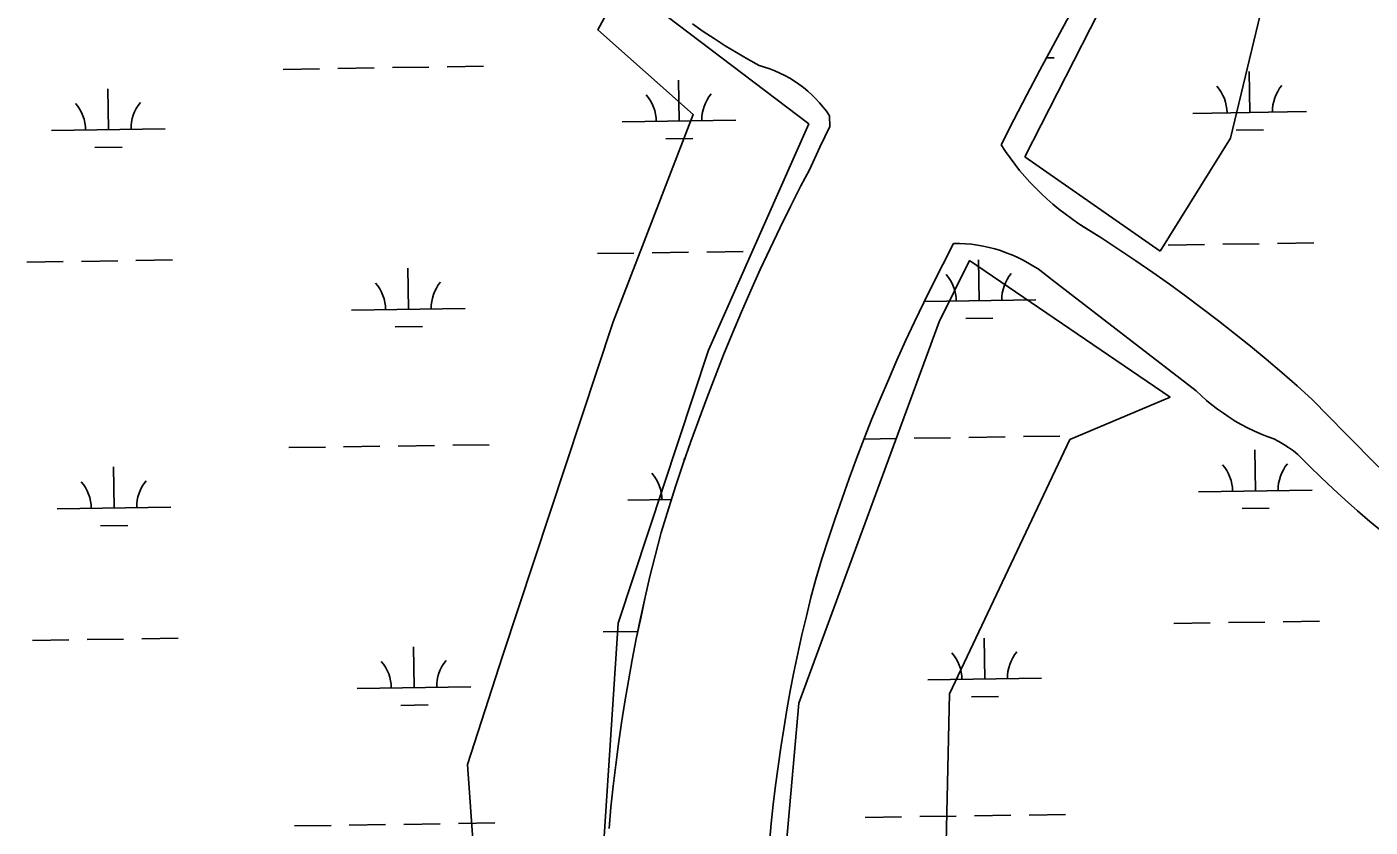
# Model space of a CAD drawing. Extents: x 3807117 to 3845308, y 337856 to 363736.
# Drawn here: x 3839899 to 3841080, y 346171 to 346874 of the extents above; entities that cross this region are included whole.
import ezdxf

# ---------------------------------------------------------------- set-up
doc = ezdxf.new("R2010")
doc.units = 0
for name, color, linetype in [('V-SITE-VEGE', 7, 'Continuous'), ('V-TOPO-SHOR', 7, 'Continuous'), ('V-WETL-SWMP', 7, 'Continuous')]:
    doc.layers.add(name, color=color, linetype=linetype)

msp = doc.modelspace()

# ---------------------------------------------------------------- linework, layer by layer
at = {"layer": 'V-SITE-VEGE'}
for p, q in [((3840776.4, 346759.9), (3840873.5, 346950.4)), ((3840988.3, 346904.8), (3840957.4, 346776.5)), ((3840957.4, 346776.5), (3840895.6, 346677.1)), ((3840895.6, 346677.1), (3840776.4, 346759.9)), ((3840701.3, 346615), (3840727.8, 346668.8)), ((3840727.8, 346668.8), (3840904.4, 346548.7)), ((3840577.7, 346279.6), (3840701.3, 346615)), ((3840904.4, 346548.7), (3840816.1, 346511.5)), ((3840816.1, 346511.5), (3840710.2, 346287.9)), ((3840555.6, 346031.2), (3840577.7, 346279.6)), ((3840710.2, 346287.9), (3840705.7, 346076.7))]:
    msp.add_line(p, q, dxfattribs=at)
msp.add_lwpolyline([(3840370.2, 345323.2), (3840299.6, 346039.5), (3840286.3, 346225.8), (3840317.2, 346321), (3840414.4, 346615), (3840485, 346797.2), (3840401.1, 346871.7), (3840423.2, 346913.1), (3840586.5, 346788.9), (3840498.2, 346590.1), (3840418.8, 346350), (3840396.7, 346010.5), (3840414.4, 345646.1), (3840529.1, 345194.8)], dxfattribs=at)
at = {"layer": 'V-TOPO-SHOR'}
for points in [[(3840755.7, 346770.6), (3840766.9, 346792.6), (3840778.2, 346814.5), (3840789.7, 346836.3), (3840801.4, 346858), (3840813.3, 346879.6), (3840825.4, 346901.1), (3840837.6, 346922.5), (3840850.1, 346943.8), (3840862.7, 346965), (3840875.4, 346986.1), (3840888.4, 347007.1), (3840911.1, 347042.9)], [(3840605, 346786.8), (3840604.8, 346796), (3840602.1, 346800), (3840599.1, 346803.8), (3840595.9, 346807.6), (3840592.6, 346811.1), (3840589.2, 346814.5), (3840585.6, 346817.8), (3840581.8, 346820.9), (3840577.9, 346823.8), (3840573.9, 346826.5), (3840569.8, 346829.1), (3840565.5, 346831.4), (3840561.2, 346833.6), (3840556.7, 346835.6), (3840552.2, 346837.3), (3840547.6, 346838.9), (3840542.9, 346840.2), (3840532.9, 346845.9), (3840522.9, 346851.7), (3840513.1, 346857.7), (3840503.3, 346863.9), (3840493.7, 346870.2), (3840484.2, 346876.8)], [(3840489.7, 346528.8), (3840496.8, 346547.9), (3840504.1, 346567), (3840511.6, 346586), (3840519.4, 346604.9), (3840527.3, 346623.7), (3840535.5, 346642.4), (3840543.9, 346661), (3840552.5, 346679.5), (3840561.3, 346697.9), (3840570.4, 346716.2), (3840579.6, 346734.4), (3840587.1, 346748.7), (3840596.3, 346768.5), (3840605, 346786.8)], [(3840755.7, 346770.6), (3840759.5, 346764.8), (3840763.5, 346759.1), (3840767.6, 346753.6), (3840771.9, 346748.1), (3840776.4, 346742.8), (3840781, 346737.7), (3840785.8, 346732.6), (3840790.8, 346727.7), (3840795.8, 346723), (3840801.1, 346718.4), (3840806.4, 346714), (3840811.9, 346709.8), (3840817.5, 346705.7), (3840823.2, 346701.8), (3840829.1, 346698), (3840844.3, 346688.4), (3840859.3, 346678.6), (3840874.2, 346668.6), (3840889, 346658.4), (3840903.6, 346648), (3840918.2, 346637.5), (3840932.6, 346626.7), (3840946.8, 346615.8), (3840960.9, 346604.7), (3840974.9, 346593.4), (3840988.7, 346582), (3841002.4, 346570.4), (3841016, 346558.6), (3841029.3, 346546.6), (3841058.4, 346516.8), (3841087.7, 346487.2)], [(3840598.1, 346406.6), (3840603.8, 346424.4), (3840609.7, 346442.1), (3840615.8, 346459.7), (3840622.1, 346477.3), (3840628.6, 346494.8), (3840635.2, 346512.2), (3840642.1, 346529.5), (3840649.2, 346546.8), (3840656.5, 346564), (3840664, 346581.1), (3840671.7, 346598.1), (3840679.5, 346615), (3840687.6, 346631.9), (3840695.8, 346648.6), (3840704.3, 346665.2), (3840713.9, 346683.9)], [(3840800.6, 346651.8), (3840796.5, 346655.1), (3840792.4, 346658.3), (3840788.1, 346661.4), (3840783.7, 346664.2), (3840779.2, 346666.9), (3840774.6, 346669.4), (3840769.8, 346671.7), (3840765, 346673.8), (3840760.2, 346675.7), (3840755.2, 346677.5), (3840750.2, 346679), (3840745.1, 346680.3), (3840740, 346681.4), (3840734.8, 346682.4), (3840729.6, 346683.1), (3840724.4, 346683.6), (3840719.2, 346683.9), (3840713.9, 346683.9)], [(3841091, 346430.2), (3841079.9, 346439.4), (3841069, 346448.8), (3841058.2, 346458.4), (3841047.6, 346468.1), (3841037.1, 346478), (3841026.8, 346488), (3841016.7, 346498.2), (3841012.7, 346501.4), (3841008.5, 346504.3), (3841004.3, 346507.1), (3840999.9, 346509.7), (3840995.4, 346512), (3840989.5, 346514.1), (3840983.7, 346516.5), (3840978, 346519), (3840972.4, 346521.7), (3840966.9, 346524.6), (3840961.6, 346527.7), (3840956.3, 346531), (3840951.1, 346534.5), (3840946, 346538.1), (3840941.1, 346541.9), (3840936.3, 346545.9), (3840931.7, 346550.1), (3840927.2, 346554.4), (3840800.6, 346651.8)], [(3840410.9, 346169.5), (3840412.6, 346188.1), (3840414.6, 346206.7), (3840416.8, 346225.3), (3840419.2, 346243.9), (3840421.9, 346262.4), (3840424.8, 346280.9), (3840427.9, 346299.4), (3840431.3, 346317.8), (3840434.8, 346336.2), (3840438.6, 346354.5), (3840442.7, 346372.8), (3840446.9, 346391), (3840451.4, 346409.2), (3840456.7, 346429.6), (3840463.5, 346451.5), (3840469.7, 346470.9), (3840476.1, 346490.3), (3840482.8, 346509.6), (3840489.7, 346528.8)], [(3840552, 346157.1), (3840553.5, 346173.8), (3840555.3, 346190.6), (3840557.3, 346207.3), (3840559.5, 346223.9), (3840561.9, 346240.6), (3840564.5, 346257.2), (3840567.3, 346273.8), (3840570.3, 346290.4), (3840573.5, 346306.9), (3840576.9, 346323.3), (3840580.5, 346339.8), (3840584.4, 346356.1), (3840588.4, 346372.5), (3840592.6, 346388.7), (3840598.1, 346406.6)]]:
    msp.add_lwpolyline(points, dxfattribs=at)
at = {"layer": 'V-WETL-SWMP'}
for p, q in [((3840493.7, 346870.2), (3840484.2, 346876.8)), ((3840503.3, 346863.9), (3840493.7, 346870.2)), ((3840801.4, 346858), (3840813.3, 346879.6)), ((3840513.1, 346857.7), (3840503.3, 346863.9)), ((3840522.9, 346851.7), (3840513.1, 346857.7)), ((3840789.7, 346836.3), (3840801.4, 346858)), ((3840532.9, 346845.9), (3840522.9, 346851.7)), ((3840542.9, 346840.2), (3840532.9, 346845.9)), ((3840795.5, 346847), (3840802.2, 346847.1)), ((3840124.4, 346836.9), (3840156.4, 346837.4)), ((3840172.4, 346837.7), (3840204.4, 346838.1)), ((3840220.4, 346838.4), (3840252.4, 346838.9)), ((3840268.4, 346839.1), (3840300.4, 346839.6)), ((3840547.6, 346838.9), (3840542.9, 346840.2)), ((3840552.2, 346837.3), (3840547.6, 346838.9)), ((3840556.7, 346835.6), (3840552.2, 346837.3)), ((3840561.2, 346833.6), (3840556.7, 346835.6)), ((3840565.5, 346831.4), (3840561.2, 346833.6)), ((3840778.2, 346814.5), (3840789.7, 346836.3)), ((3840974.3, 346798.9), (3840973.8, 346834.9)), ((3840472.5, 346791.4), (3840471.9, 346827.4)), ((3840569.8, 346829.1), (3840565.5, 346831.4)), ((3840573.9, 346826.5), (3840569.8, 346829.1)), ((3840577.9, 346823.8), (3840573.9, 346826.5)), ((3840581.8, 346820.9), (3840577.9, 346823.8)), ((3839970.6, 346783.9), (3839970.1, 346819.9)), ((3840585.6, 346817.8), (3840581.8, 346820.9)), ((3840589.2, 346814.5), (3840585.6, 346817.8)), ((3840592.6, 346811.1), (3840589.2, 346814.5)), ((3840595.9, 346807.6), (3840592.6, 346811.1)), ((3840766.9, 346792.6), (3840778.2, 346814.5)), ((3840599.1, 346803.8), (3840595.9, 346807.6)), ((3840602.1, 346800), (3840599.1, 346803.8)), ((3840604.8, 346796), (3840602.1, 346800)), ((3840924.3, 346798.2), (3841024.3, 346799.7)), ((3840422.5, 346790.7), (3840522.5, 346792.2)), ((3840596.3, 346768.5), (3840605, 346786.8)), ((3840605, 346786.8), (3840604.8, 346796)), ((3840755.7, 346770.6), (3840766.9, 346792.6)), ((3839920.6, 346783.1), (3840020.6, 346784.6)), ((3840460.7, 346775.8), (3840484.7, 346776.2)), ((3840962.5, 346783.3), (3840986.5, 346783.7)), ((3839958.8, 346768.3), (3839982.8, 346768.6)), ((3840587.1, 346748.7), (3840596.3, 346768.5)), ((3840759.5, 346764.8), (3840755.7, 346770.6)), ((3840763.5, 346759.1), (3840759.5, 346764.8)), ((3840767.6, 346753.6), (3840763.5, 346759.1)), ((3840771.9, 346748.1), (3840767.6, 346753.6)), ((3840579.6, 346734.4), (3840587.1, 346748.7)), ((3840776.4, 346742.8), (3840771.9, 346748.1)), ((3840781, 346737.7), (3840776.4, 346742.8)), ((3840570.4, 346716.2), (3840579.6, 346734.4)), ((3840785.8, 346732.6), (3840781, 346737.7)), ((3840790.8, 346727.7), (3840785.8, 346732.6)), ((3840795.8, 346723), (3840790.8, 346727.7)), ((3840561.3, 346697.9), (3840570.4, 346716.2)), ((3840801.1, 346718.4), (3840795.8, 346723)), ((3840806.4, 346714), (3840801.1, 346718.4)), ((3840811.9, 346709.8), (3840806.4, 346714)), ((3840817.5, 346705.7), (3840811.9, 346709.8)), ((3840823.2, 346701.8), (3840817.5, 346705.7)), ((3840552.5, 346679.5), (3840561.3, 346697.9)), ((3840844.2, 346688.4), (3840823.2, 346701.8)), ((3840713.9, 346683.9), (3840704.3, 346665.2)), ((3840719.2, 346683.9), (3840713.9, 346683.9)), ((3840724.4, 346683.6), (3840719.2, 346683.9)), ((3840729.6, 346683.1), (3840724.4, 346683.6)), ((3840734.8, 346682.4), (3840729.6, 346683.1)), ((3840740, 346681.4), (3840734.8, 346682.4)), ((3840745.1, 346680.3), (3840740, 346681.4)), ((3840750.2, 346679), (3840745.1, 346680.3)), ((3840859.3, 346678.6), (3840844.2, 346688.4)), ((3840902.6, 346682.4), (3840934.6, 346682.9)), ((3840950.6, 346683.1), (3840982.6, 346683.6)), ((3840998.6, 346683.8), (3841030.6, 346684.3)), ((3839946.9, 346668.1), (3839978.9, 346668.6)), ((3839994.9, 346668.8), (3840026.9, 346669.3)), ((3840400.8, 346674.9), (3840432.8, 346675.4)), ((3840448.8, 346675.6), (3840480.8, 346676.1)), ((3840496.8, 346676.3), (3840528.8, 346676.8)), ((3840543.9, 346661), (3840552.5, 346679.5)), ((3840736.3, 346633.5), (3840735.7, 346669.5)), ((3840755.2, 346677.5), (3840750.2, 346679)), ((3840760.2, 346675.7), (3840755.2, 346677.5)), ((3840765, 346673.8), (3840760.2, 346675.7)), ((3840769.8, 346671.7), (3840765, 346673.8)), ((3840774.6, 346669.4), (3840769.8, 346671.7)), ((3840779.2, 346666.9), (3840774.6, 346669.4)), ((3840874.2, 346668.6), (3840859.3, 346678.6)), ((3840889, 346658.4), (3840874.2, 346668.6)), ((3839898.9, 346667.4), (3839930.9, 346667.9)), ((3840234.4, 346626), (3840233.9, 346662)), ((3840535.5, 346642.4), (3840543.9, 346661)), ((3840704.3, 346665.2), (3840695.8, 346648.6)), ((3840783.7, 346664.2), (3840779.2, 346666.9)), ((3840788.1, 346661.4), (3840783.7, 346664.2)), ((3840792.4, 346658.3), (3840788.1, 346661.4)), ((3840796.5, 346655.1), (3840792.4, 346658.3)), ((3840903.6, 346648), (3840889, 346658.4)), ((3840695.8, 346648.6), (3840687.6, 346631.9)), ((3840800.6, 346651.8), (3840796.5, 346655.1)), ((3840927.2, 346554.4), (3840800.6, 346651.8)), ((3840918.2, 346637.5), (3840903.6, 346648)), ((3840527.3, 346623.6), (3840535.5, 346642.4)), ((3840688, 346632.8), (3840786.3, 346634.2)), ((3840932.6, 346626.7), (3840918.2, 346637.5)), ((3840184.4, 346625.2), (3840284.4, 346626.7)), ((3840519.4, 346604.9), (3840527.3, 346623.6)), ((3840687.6, 346631.9), (3840679.5, 346615)), ((3840946.8, 346615.8), (3840932.6, 346626.7)), ((3840222.7, 346610.4), (3840246.7, 346610.7)), ((3840679.5, 346615), (3840671.7, 346598.1)), ((3840724.5, 346617.9), (3840748.5, 346618.2)), ((3840960.9, 346604.7), (3840946.8, 346615.8)), ((3840511.6, 346586), (3840519.4, 346604.9)), ((3840671.7, 346598.1), (3840664, 346581.1)), ((3840974.9, 346593.4), (3840960.9, 346604.7)), ((3840504.1, 346567), (3840511.6, 346586)), ((3840988.7, 346582), (3840974.9, 346593.4)), ((3840664, 346581.1), (3840656.5, 346564)), ((3841002.4, 346570.4), (3840988.7, 346582)), ((3840496.8, 346547.9), (3840504.1, 346567)), ((3840656.5, 346564), (3840649.2, 346546.8)), ((3841016, 346558.6), (3841002.4, 346570.4)), ((3840931.7, 346550.1), (3840927.2, 346554.4)), ((3840936.3, 346545.9), (3840931.7, 346550.1)), ((3841029.3, 346546.6), (3841016, 346558.6)), ((3840489.7, 346528.8), (3840496.8, 346547.9)), ((3840649.2, 346546.8), (3840642.1, 346529.5)), ((3840941.1, 346541.9), (3840936.3, 346545.9)), ((3840946, 346538.1), (3840941.1, 346541.9)), ((3840951.1, 346534.5), (3840946, 346538.1)), ((3841058.4, 346516.8), (3841029.3, 346546.6)), ((3840482.8, 346509.6), (3840489.7, 346528.8)), ((3840642.1, 346529.5), (3840635.2, 346512.2)), ((3840956.3, 346531), (3840951.1, 346534.5)), ((3840961.5, 346527.7), (3840956.3, 346531)), ((3840966.9, 346524.6), (3840961.5, 346527.7)), ((3840775.2, 346514), (3840807.2, 346514.5)), ((3840972.4, 346521.7), (3840966.9, 346524.6)), ((3840978, 346519), (3840972.4, 346521.7)), ((3840983.7, 346516.5), (3840978, 346519)), ((3840989.5, 346514.1), (3840983.7, 346516.5)), ((3841087.7, 346487.2), (3841058.4, 346516.8)), ((3840129.4, 346504.3), (3840161.4, 346504.8)), ((3840177.4, 346505), (3840209.4, 346505.5)), ((3840225.4, 346505.7), (3840257.4, 346506.2)), ((3840273.4, 346506.5), (3840305.4, 346506.9)), ((3840476.1, 346490.3), (3840482.8, 346509.6)), ((3840635.2, 346512.2), (3840628.6, 346494.8)), ((3840635.1, 346511.9), (3840663.3, 346512.3)), ((3840679.2, 346512.5), (3840711.2, 346513)), ((3840727.2, 346513.3), (3840759.2, 346513.7)), ((3840995.4, 346512), (3840989.5, 346514.1)), ((3840999.9, 346509.7), (3840995.4, 346512)), ((3841004.3, 346507.1), (3840999.9, 346509.7)), ((3841008.5, 346504.3), (3841004.3, 346507.1)), ((3841012.7, 346501.4), (3841008.5, 346504.3)), ((3840476.9, 346492.6), (3840476.9, 346494.8)), ((3840628.6, 346494.8), (3840622.1, 346477.3)), ((3840979.3, 346466.3), (3840978.8, 346502.3)), ((3841016.7, 346498.2), (3841012.7, 346501.4)), ((3841026.8, 346488), (3841016.7, 346498.2)), ((3839975.6, 346451.3), (3839975, 346487.3)), ((3840469.7, 346470.9), (3840476.1, 346490.3)), ((3841037.1, 346478), (3841026.8, 346488)), ((3840463.5, 346451.5), (3840469.7, 346470.9)), ((3840622.1, 346477.3), (3840615.8, 346459.7)), ((3841047.6, 346468.1), (3841037.1, 346478)), ((3841058.2, 346458.4), (3841047.6, 346468.1)), ((3840427.4, 346458), (3840465.7, 346458.6)), ((3840615.8, 346459.7), (3840609.7, 346442.1)), ((3840929.3, 346465.5), (3841029.3, 346467)), ((3841069, 346448.8), (3841058.2, 346458.4)), ((3839925.6, 346450.5), (3840025.6, 346452)), ((3840456.7, 346429.6), (3840463.5, 346451.5)), ((3840967.5, 346450.7), (3840991.5, 346451)), ((3841079.9, 346439.4), (3841069, 346448.8)), ((3839963.8, 346435.6), (3839987.8, 346436)), ((3840609.7, 346442.1), (3840603.8, 346424.4)), ((3841091, 346430.2), (3841079.9, 346439.4)), ((3840451.4, 346409.2), (3840456.7, 346429.6)), ((3840603.8, 346424.4), (3840598.1, 346406.6)), ((3840446.9, 346391), (3840451.4, 346409.2)), ((3840598.1, 346406.6), (3840592.6, 346388.7)), ((3840442.7, 346372.8), (3840446.9, 346391)), ((3840592.6, 346388.7), (3840588.4, 346372.5)), ((3840438.7, 346354.5), (3840442.7, 346372.8)), ((3840588.4, 346372.5), (3840584.4, 346356.1)), ((3840434.8, 346336.2), (3840438.7, 346354.5)), ((3840584.4, 346356.1), (3840580.5, 346339.8)), ((3840907.6, 346349.8), (3840939.6, 346350.3)), ((3840955.6, 346350.5), (3840987.6, 346351)), ((3841003.6, 346351.2), (3841035.6, 346351.7)), ((3840405.8, 346342.3), (3840436.2, 346342.7)), ((3840580.5, 346339.8), (3840576.9, 346323.3)), ((3839903.9, 346334.7), (3839935.9, 346335.2)), ((3839951.9, 346335.5), (3839983.9, 346335.9)), ((3839999.9, 346336.2), (3840031.9, 346336.7)), ((3840239.4, 346293.3), (3840238.9, 346329.3)), ((3840431.3, 346317.8), (3840434.8, 346336.2)), ((3840741.3, 346300.8), (3840740.7, 346336.8)), ((3840427.9, 346299.4), (3840431.3, 346317.8)), ((3840576.9, 346323.3), (3840573.5, 346306.9)), ((3840573.5, 346306.9), (3840570.3, 346290.4)), ((3840189.4, 346292.6), (3840289.4, 346294.1)), ((3840424.8, 346280.9), (3840427.9, 346299.4)), ((3840570.3, 346290.4), (3840567.3, 346273.8)), ((3840691.3, 346300.1), (3840791.3, 346301.6)), ((3840421.9, 346262.4), (3840424.8, 346280.9)), ((3840729.5, 346285.2), (3840753.5, 346285.6)), ((3840227.7, 346277.7), (3840251.7, 346278.1)), ((3840567.3, 346273.8), (3840564.5, 346257.2)), ((3840419.2, 346243.9), (3840421.9, 346262.4)), ((3840564.5, 346257.2), (3840561.9, 346240.6)), ((3840416.8, 346225.3), (3840419.2, 346243.9)), ((3840561.9, 346240.6), (3840559.5, 346223.9)), ((3840414.6, 346206.7), (3840416.8, 346225.3)), ((3840559.5, 346223.9), (3840557.3, 346207.3)), ((3840557.3, 346207.3), (3840555.3, 346190.6)), ((3840412.6, 346188.1), (3840414.6, 346206.7)), ((3840410.9, 346169.5), (3840412.6, 346188.1)), ((3840555.3, 346190.6), (3840553.5, 346173.8)), ((3840134.4, 346171.7), (3840166.4, 346172.1)), ((3840182.4, 346172.4), (3840214.4, 346172.9)), ((3840230.4, 346173.1), (3840262.4, 346173.6)), ((3840278.4, 346173.8), (3840310.4, 346174.3)), ((3840553.5, 346173.8), (3840552, 346157.1)), ((3840636.2, 346179.2), (3840668.2, 346179.7)), ((3840684.2, 346179.9), (3840716.2, 346180.4)), ((3840732.2, 346180.6), (3840764.2, 346181.1)), ((3840780.2, 346181.3), (3840812.2, 346181.8))]:
    msp.add_line(p, q, dxfattribs=at)
for centre, start, end in [((3840919.1, 346798.6), 0.0865, 41.6302), ((3841029.5, 346800.2), 140.0865, 181.6302), ((3840417.2, 346791.1), 0.0865, 41.6302), ((3840527.7, 346792.7), 140.0865, 181.6302), ((3839915.4, 346783.5), 0.0865, 41.6302), ((3840025.8, 346785.2), 140.0865, 181.6302), ((3840681, 346633.1), 0.0865, 41.6302), ((3840791.5, 346634.8), 140.0865, 181.6302), ((3840179.2, 346625.6), 0.0865, 41.6302), ((3840289.7, 346627.3), 140.0865, 181.6302), ((3840422.2, 346458.4), 0.0865, 41.6302), ((3840924, 346465.9), 0.0865, 41.6302), ((3841034.5, 346467.6), 140.0865, 181.6302), ((3839920.3, 346450.9), 0.0865, 41.6302), ((3840030.8, 346452.6), 140.0865, 181.6302), ((3840184.2, 346293), 0.0865, 41.6302), ((3840294.6, 346294.6), 140.0865, 181.6302), ((3840686, 346300.5), 0.0865, 41.6302), ((3840796.5, 346302.1), 140.0865, 181.6302)]:
    msp.add_arc(centre, 35.2, start, end, dxfattribs=at)

doc.saveas('drawing.dxf')
